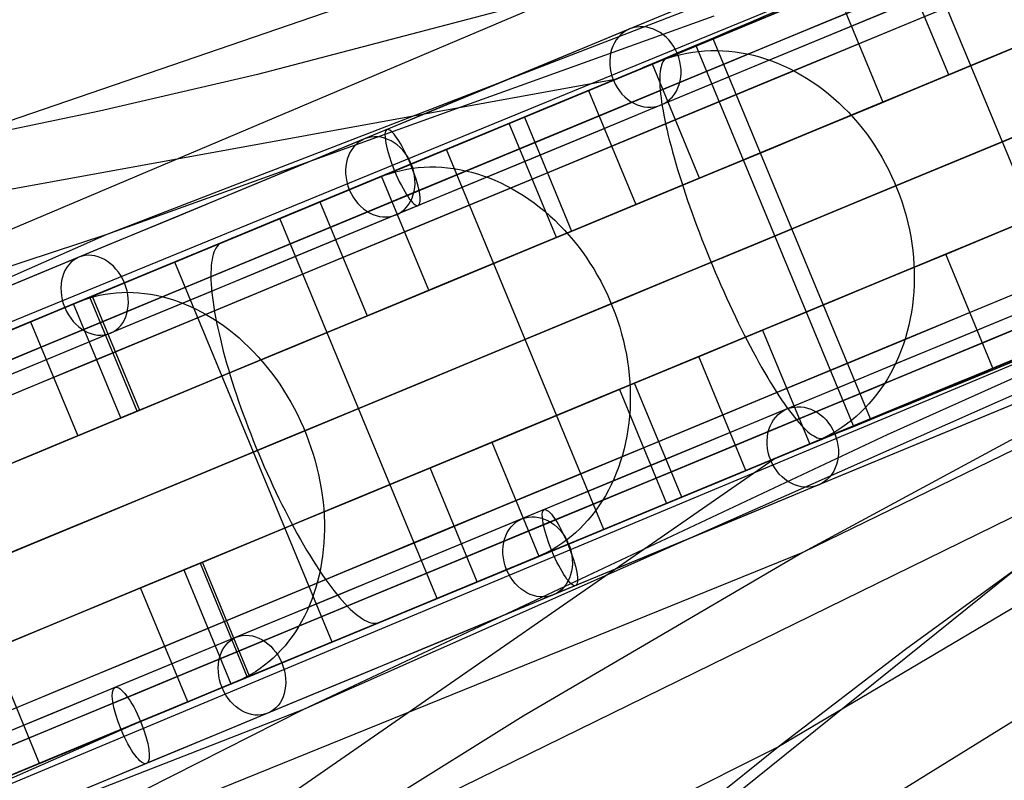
# Model space of a CAD drawing. Extents: x -3378 to 3007, y -425 to 173.
# Tile 325 of 396: x 2059 to 2131, y -70 to -15. Entities that reach past the tile are written whole.
import ezdxf

# ---------------------------------------------------------------- set-up
doc = ezdxf.new("R2010")
doc.units = 0
doc.layers.add('PREDEFINITO', color=7, linetype='CONTINUOUS')

msp = doc.modelspace()

# ---------------------------------------------------------------- linework, layer by layer
at = {"layer": 'PREDEFINITO'}
for p, q in [((2209.853, 25.621, 2292.514), (2028.946, -48.613, 2749.338)), ((2209.852, 25.621, 2159.016), (2065.152, -30.245, 2529.24)), ((2133.494, 3.893, 2085.05), (2053.008, -23.695, 2287.676)), ((2221.331, -2.091, 2292.514), (2040.919, -77.52, 2749.338)), ((2221.331, -2.092, 2159.016), (2079.509, -64.906, 2529.24)), ((2221.331, -2.094, 2025.81), (2115.936, -53.455, 2307.779)), ((2136.233, -37.342, 2632.581), (2124.753, -9.626, 2632.581)), ((2126.582, -18.61, 2669.188), (2123.138, -10.295, 2669.188)), ((2104.838, -17.871, 1382.063), (2119.665, -11.722, 1379.202)), ((2099.007, -12.584, 2307.779), (1938.808, -80.442, 2710.177)), ((2099.007, -12.584, 2307.779), (2076.138, -18.576, 2297.694)), ((2118.331, -12.286, 2666.198), (2121.775, -20.601, 2666.198)), ((2108.156, -16.5, 2665.264), (2116.136, -13.195, 2670.301)), ((2109.435, -14.322, 2549.291), (2065.152, -30.245, 2529.24)), ((2113.091, -14.444, 2674.891), (2105.335, -17.657, 2688.661)), ((2109.388, -15.99, 1392.27), (2107.707, -16.686, 1382.438)), ((2119.637, -44.217, 2665.264), (2108.156, -16.5, 2665.264)), ((2120.868, -43.706, 1392.27), (2109.388, -15.99, 1392.27)), ((2106.698, -17.104, 1376.538), (2106.026, -17.383, 1372.604)), ((2106.205, -17.347, 2708.708), (2106.621, -17.223, 2708.991)), ((2106.621, -17.223, 2708.991), (2107.043, -17.116, 2709.272)), ((2107.043, -17.116, 2709.272), (2107.469, -17.026, 2709.552)), ((2107.469, -17.026, 2709.552), (2107.9, -16.954, 2709.83)), ((2107.9, -16.954, 2709.83), (2108.334, -16.898, 2710.107)), ((2108.334, -16.898, 2710.107), (2108.772, -16.86, 2710.38)), ((2108.772, -16.86, 2710.38), (2109.213, -16.84, 2710.652)), ((2109.213, -16.84, 2710.652), (2109.656, -16.837, 2710.92)), ((2109.656, -16.837, 2710.92), (2110.1, -16.852, 2711.185)), ((2110.1, -16.852, 2711.185), (2110.546, -16.884, 2711.446)), ((2110.546, -16.884, 2711.446), (2110.993, -16.933, 2711.704)), ((2110.993, -16.933, 2711.704), (2111.439, -17, 2711.957)), ((2111.439, -17, 2711.957), (2111.886, -17.084, 2712.205)), ((2111.886, -17.084, 2712.205), (2112.331, -17.185, 2712.449)), ((2112.331, -17.185, 2712.449), (2112.775, -17.304, 2712.688)), ((2090.1, -23.981, 1385.268), (2104.838, -17.871, 1382.063)), ((2105.335, -17.657, 2688.661), (2097.306, -20.985, 2702.246)), ((2102.298, -18.927, 2705.953), (2105.392, -17.645, 2708.142)), ((2108.408, -26.137, 2701.506), (2104.964, -17.822, 2701.506)), ((2105.392, -17.645, 2708.142), (2105.795, -17.488, 2708.425)), ((2105.63, -17.894, 1369.571), (2105.589, -18.035, 1369.074)), ((2105.678, -17.768, 1370.071), (2105.63, -17.894, 1369.571)), ((2105.733, -17.658, 1370.574), (2105.678, -17.768, 1370.071)), ((2105.796, -17.565, 1371.079), (2105.733, -17.658, 1370.574)), ((2105.795, -17.488, 2708.425), (2106.205, -17.347, 2708.708)), ((2105.865, -17.488, 1371.587), (2105.796, -17.565, 1371.079)), ((2105.942, -17.427, 1372.095), (2105.865, -17.488, 1371.587)), ((2106.026, -17.383, 1372.604), (2105.942, -17.427, 1372.095)), ((2112.775, -17.304, 2712.688), (2113.218, -17.439, 2712.921)), ((2113.218, -17.439, 2712.921), (2113.657, -17.591, 2713.148)), ((2113.657, -17.591, 2713.148), (2114.094, -17.76, 2713.37)), ((2114.094, -17.76, 2713.37), (2114.527, -17.945, 2713.585)), ((2114.527, -17.945, 2713.585), (2114.956, -18.146, 2713.794)), ((2076.138, -18.576, 2297.694), (2064.606, -21.252, 2292.678)), ((2105.511, -18.554, 1367.613), (2105.5, -18.757, 1367.137)), ((2105.53, -18.366, 1368.095), (2105.511, -18.554, 1367.613)), ((2105.556, -18.193, 1368.582), (2105.53, -18.366, 1368.095)), ((2105.589, -18.035, 1369.074), (2105.556, -18.193, 1368.582)), ((2114.956, -18.146, 2713.794), (2115.38, -18.363, 2713.996)), ((2115.38, -18.363, 2713.996), (2115.8, -18.596, 2714.191)), ((2115.8, -18.596, 2714.191), (2116.214, -18.844, 2714.379)), ((2121.775, -20.601, 2666.198), (2126.582, -18.61, 2669.188)), ((2020.802, -33.738, 1557.905), (2102.367, -18.896, 1382.575)), ((2105.5, -18.757, 1367.137), (2105.496, -18.975, 1366.667)), ((2105.496, -18.975, 1366.667), (2105.5, -19.208, 1366.205)), ((2105.5, -19.208, 1366.205), (2105.511, -19.456, 1365.75)), ((2116.214, -18.844, 2714.379), (2116.621, -19.107, 2714.56)), ((2116.621, -19.107, 2714.56), (2117.023, -19.385, 2714.732)), ((2117.023, -19.385, 2714.732), (2117.417, -19.677, 2714.897)), ((2100.303, -19.753, 2698.258), (2103.747, -28.068, 2698.258)), ((2105.511, -19.456, 1365.75), (2105.53, -19.717, 1365.303)), ((2105.53, -19.717, 1365.303), (2105.556, -19.992, 1364.865)), ((2105.556, -19.992, 1364.865), (2105.59, -20.28, 1364.436)), ((2117.417, -19.677, 2714.897), (2117.804, -19.984, 2715.054)), ((2117.804, -19.984, 2715.054), (2118.182, -20.304, 2715.203)), ((2105.59, -20.28, 1364.436), (2105.631, -20.582, 1364.017)), ((2105.631, -20.582, 1364.017), (2105.679, -20.896, 1363.608)), ((2118.182, -20.304, 2715.203), (2118.553, -20.638, 2715.343)), ((2118.553, -20.638, 2715.343), (2118.914, -20.984, 2715.475)), ((2064.606, -21.252, 2292.678), (2053.008, -23.695, 2287.676)), ((2097.306, -20.985, 2702.246), (2089.008, -24.425, 2715.641)), ((2089.926, -24.052, 2697.198), (2097.658, -20.849, 2702.67)), ((2105.679, -20.896, 1363.608), (2105.734, -21.222, 1363.21)), ((2105.734, -21.222, 1363.21), (2105.797, -21.561, 1362.823)), ((2118.914, -20.984, 2715.475), (2119.267, -21.343, 2715.598)), ((2119.267, -21.343, 2715.598), (2119.609, -21.714, 2715.712)), ((2097.958, -30.466, 1379.1), (2094.514, -22.151, 1379.1)), ((2095.62, -21.693, 1384.98), (2099.064, -30.008, 1384.98)), ((2105.797, -21.561, 1362.823), (2105.867, -21.911, 1362.448)), ((2105.867, -21.911, 1362.448), (2105.944, -22.272, 1362.085)), ((2105.944, -22.272, 1362.085), (2106.028, -22.643, 1361.735)), ((2119.609, -21.714, 2715.712), (2119.942, -22.097, 2715.817)), ((2119.942, -22.097, 2715.817), (2120.264, -22.491, 2715.913)), ((2106.028, -22.643, 1361.735), (2106.118, -23.025, 1361.397)), ((2120.264, -22.491, 2715.913), (2120.575, -22.896, 2715.999)), ((2120.575, -22.896, 2715.999), (2120.875, -23.311, 2716.077)), ((2171.216, -22.845, 2573.067), (2122.081, -44.853, 2549.291)), ((2093, -85.59, 1578.015), (2170.791, -23.019, 1373.319)), ((2106.118, -23.025, 1361.397), (2106.215, -23.417, 1361.073)), ((2106.215, -23.417, 1361.073), (2106.319, -23.818, 1360.762)), ((2120.875, -23.311, 2716.077), (2121.163, -23.736, 2716.145)), ((2075.457, -30.047, 1388.813), (2090.1, -23.981, 1385.268)), ((2089.008, -24.425, 2715.641), (2080.445, -27.976, 2728.836)), ((2101.406, -51.768, 2697.198), (2089.926, -24.052, 2697.198)), ((2106.319, -23.818, 1360.762), (2106.43, -24.228, 1360.466)), ((2106.43, -24.228, 1360.466), (2106.547, -24.647, 1360.184)), ((2121.163, -23.736, 2716.145), (2121.439, -24.17, 2716.203)), ((2121.439, -24.17, 2716.203), (2121.703, -24.613, 2716.251)), ((2106.547, -24.647, 1360.184), (2106.67, -25.073, 1359.916)), ((2106.67, -25.073, 1359.916), (2106.799, -25.506, 1359.664)), ((2121.703, -24.613, 2716.251), (2121.955, -25.064, 2716.29)), ((2121.955, -25.064, 2716.29), (2122.193, -25.522, 2716.32)), ((2085.418, -25.928, 2740.341), (2085.814, -25.793, 2740.646)), ((2085.814, -25.793, 2740.646), (2086.217, -25.675, 2740.95)), ((2086.217, -25.675, 2740.95), (2086.624, -25.574, 2741.253)), ((2086.624, -25.574, 2741.253), (2087.037, -25.49, 2741.555)), ((2087.037, -25.49, 2741.555), (2087.453, -25.423, 2741.855)), ((2087.453, -25.423, 2741.855), (2087.874, -25.373, 2742.152)), ((2087.874, -25.373, 2742.152), (2088.299, -25.341, 2742.447)), ((2088.299, -25.341, 2742.447), (2088.726, -25.326, 2742.739)), ((2088.726, -25.326, 2742.739), (2089.156, -25.329, 2743.028)), ((2089.156, -25.329, 2743.028), (2089.587, -25.349, 2743.314)), ((2089.587, -25.349, 2743.314), (2090.02, -25.386, 2743.595)), ((2090.02, -25.386, 2743.595), (2090.454, -25.441, 2743.873)), ((2090.454, -25.441, 2743.873), (2090.888, -25.513, 2744.145)), ((2090.888, -25.513, 2744.145), (2091.323, -25.602, 2744.413)), ((2091.323, -25.602, 2744.413), (2091.756, -25.708, 2744.676)), ((2091.756, -25.708, 2744.676), (2092.188, -25.831, 2744.933)), ((2092.188, -25.831, 2744.933), (2092.619, -25.971, 2745.184)), ((2106.799, -25.506, 1359.664), (2106.934, -25.947, 1359.428)), ((2185.892, -25.219, 1862.64), (2114.152, -67.609, 2063.684)), ((2122.193, -25.522, 2716.32), (2122.418, -25.988, 2716.339)), ((2082.043, -27.317, 2737.678), (2085.028, -26.08, 2740.036)), ((2085.028, -26.08, 2740.036), (2085.418, -25.928, 2740.341)), ((2088.649, -34.322, 2732.95), (2085.205, -26.007, 2732.95)), ((2092.619, -25.971, 2745.184), (2093.047, -26.128, 2745.429)), ((2093.047, -26.128, 2745.429), (2093.473, -26.301, 2745.667)), ((2093.473, -26.301, 2745.667), (2093.896, -26.49, 2745.899)), ((2093.896, -26.49, 2745.899), (2094.314, -26.696, 2746.124)), ((2103.747, -28.068, 2698.258), (2108.408, -26.137, 2701.506)), ((2106.934, -25.947, 1359.428), (2107.075, -26.393, 1359.207)), ((2107.075, -26.393, 1359.207), (2107.221, -26.846, 1359.002)), ((2122.418, -25.988, 2716.339), (2122.63, -26.461, 2716.349)), ((2122.63, -26.461, 2716.349), (2122.828, -26.939, 2716.349)), ((2094.314, -26.696, 2746.124), (2094.729, -26.917, 2746.342)), ((2094.729, -26.917, 2746.342), (2095.139, -27.154, 2746.552)), ((2095.139, -27.154, 2746.552), (2095.543, -27.406, 2746.755)), ((2107.221, -26.846, 1359.002), (2107.373, -27.303, 1358.813)), ((2122.828, -26.939, 2716.349), (2123.013, -27.423, 2716.339)), ((2080.445, -27.976, 2728.836), (2071.62, -31.634, 2741.827)), ((2080.701, -27.873, 2729.451), (2084.145, -36.188, 2729.451)), ((2095.543, -27.406, 2746.755), (2095.942, -27.673, 2746.949)), ((2095.942, -27.673, 2746.949), (2096.335, -27.954, 2747.135)), ((2096.335, -27.954, 2747.135), (2096.721, -28.25, 2747.313)), ((2107.373, -27.303, 1358.813), (2107.53, -27.766, 1358.641)), ((2107.53, -27.766, 1358.641), (2107.692, -28.232, 1358.485)), ((2123.013, -27.423, 2716.339), (2123.183, -27.912, 2716.32)), ((2123.183, -27.912, 2716.32), (2123.338, -28.405, 2716.29)), ((2096.721, -28.25, 2747.313), (2097.1, -28.559, 2747.482)), ((2097.1, -28.559, 2747.482), (2097.471, -28.883, 2747.642)), ((2107.692, -28.232, 1358.485), (2107.859, -28.702, 1358.346)), ((2107.859, -28.702, 1358.346), (2108.03, -29.176, 1358.224)), ((2123.338, -28.405, 2716.29), (2123.48, -28.901, 2716.251)), ((2070.102, -32.263, 2728.247), (2077.565, -29.172, 2734.141)), ((2077.783, -29.081, 1399.446), (2075.672, -29.956, 1389.711)), ((2089.263, -56.798, 1399.446), (2077.783, -29.081, 1399.446)), ((2097.471, -28.883, 2747.642), (2097.835, -29.219, 2747.793)), ((2097.835, -29.219, 2747.793), (2098.19, -29.568, 2747.935)), ((2108.03, -29.176, 1358.224), (2108.206, -29.651, 1358.12)), ((2123.48, -28.901, 2716.251), (2123.606, -29.401, 2716.203)), ((2123.606, -29.401, 2716.203), (2123.718, -29.903, 2716.145)), ((2060.908, -36.071, 1392.696), (2075.457, -30.047, 1388.813)), ((2099.064, -30.008, 1384.98), (2097.958, -30.466, 1379.1)), ((2098.19, -29.568, 2747.935), (2098.536, -29.93, 2748.067)), ((2098.536, -29.93, 2748.067), (2098.873, -30.303, 2748.19)), ((2108.206, -29.651, 1358.12), (2108.386, -30.129, 1358.032)), ((2108.386, -30.129, 1358.032), (2108.571, -30.607, 1357.962)), ((2123.718, -29.903, 2716.145), (2123.814, -30.407, 2716.077)), ((2126.367, -31.687, 2666.198), (2131.174, -29.696, 2669.188)), ((2065.152, -30.245, 2529.24), (1911.367, -98.014, 2908.008)), ((2065.152, -30.245, 2529.24), (2042.28, -37.784, 2519.338)), ((2073.454, -30.884, 1379.471), (2073.356, -30.954, 1378.968)), ((2073.56, -30.83, 1379.975), (2073.454, -30.884, 1379.471)), ((2074.405, -30.481, 1383.869), (2073.56, -30.83, 1379.975)), ((2098.873, -30.303, 2748.19), (2099.2, -30.688, 2748.303)), ((2099.2, -30.688, 2748.303), (2099.518, -31.084, 2748.407)), ((2108.571, -30.607, 1357.962), (2108.759, -31.087, 1357.91)), ((2123.814, -30.407, 2716.077), (2123.896, -30.913, 2715.999)), ((2072.969, -31.547, 1376.481), (2072.914, -31.713, 1375.993)), ((2073.032, -31.396, 1376.972), (2072.969, -31.547, 1376.481)), ((2073.102, -31.262, 1377.467), (2073.032, -31.396, 1376.972)), ((2073.179, -31.143, 1377.965), (2073.102, -31.262, 1377.467)), ((2073.264, -31.04, 1378.466), (2073.179, -31.143, 1377.965)), ((2073.356, -30.954, 1378.968), (2073.264, -31.04, 1378.466)), ((2099.518, -31.084, 2748.407), (2099.824, -31.491, 2748.5)), ((2099.824, -31.491, 2748.5), (2100.121, -31.908, 2748.583)), ((2108.759, -31.087, 1357.91), (2108.951, -31.567, 1357.874)), ((2108.951, -31.567, 1357.874), (2109.146, -32.046, 1357.857)), ((2123.896, -30.913, 2715.999), (2123.962, -31.419, 2715.913)), ((2123.962, -31.419, 2715.913), (2124.013, -31.925, 2715.817)), ((2071.62, -31.634, 2741.827), (2062.536, -35.4, 2754.61)), ((2081.583, -59.979, 2728.247), (2070.102, -32.263, 2728.247)), ((2072.795, -32.304, 1374.562), (2072.771, -32.531, 1374.097)), ((2072.827, -32.092, 1375.033), (2072.795, -32.304, 1374.562)), ((2072.867, -31.895, 1375.511), (2072.827, -32.092, 1375.033)), ((2072.914, -31.713, 1375.993), (2072.867, -31.895, 1375.511)), ((2100.121, -31.908, 2748.583), (2100.405, -32.334, 2748.656)), ((2109.146, -32.046, 1357.857), (2109.344, -32.525, 1357.857)), ((2124.013, -31.925, 2715.817), (2124.048, -32.431, 2715.712)), ((2129.812, -40.002, 2666.198), (2126.367, -31.687, 2666.198)), ((2072.746, -33.027, 1373.189), (2072.745, -33.297, 1372.747)), ((2072.755, -32.772, 1373.639), (2072.746, -33.027, 1373.189)), ((2072.771, -32.531, 1374.097), (2072.755, -32.772, 1373.639)), ((2100.405, -32.334, 2748.656), (2100.679, -32.769, 2748.719)), ((2100.679, -32.769, 2748.719), (2100.94, -33.213, 2748.772)), ((2109.344, -32.525, 1357.857), (2109.545, -33.001, 1357.874)), ((2109.545, -33.001, 1357.874), (2109.748, -33.476, 1357.91)), ((2124.048, -32.431, 2715.712), (2124.069, -32.936, 2715.598)), ((2124.069, -32.936, 2715.598), (2124.073, -33.439, 2715.475)), ((2072.745, -33.297, 1372.747), (2072.752, -33.58, 1372.313)), ((2072.752, -33.58, 1372.313), (2072.767, -33.876, 1371.888)), ((2100.94, -33.213, 2748.772), (2101.19, -33.665, 2748.814)), ((2101.19, -33.665, 2748.814), (2101.427, -34.124, 2748.845)), ((2109.748, -33.476, 1357.91), (2109.955, -33.948, 1357.962)), ((2124.073, -33.439, 2715.475), (2124.063, -33.94, 2715.343)), ((2065.833, -34.503, 2773.136), (2066.243, -34.476, 2773.452)), ((2066.243, -34.476, 2773.452), (2066.656, -34.468, 2773.764)), ((2066.656, -34.468, 2773.764), (2067.072, -34.476, 2774.073)), ((2067.072, -34.476, 2774.073), (2067.489, -34.502, 2774.379)), ((2072.767, -33.876, 1371.888), (2072.79, -34.185, 1371.474)), ((2072.79, -34.185, 1371.474), (2072.82, -34.506, 1371.069)), ((2084.145, -36.188, 2729.451), (2088.649, -34.322, 2732.95)), ((2101.427, -34.124, 2748.845), (2101.651, -34.59, 2748.866)), ((2109.955, -33.948, 1357.962), (2110.163, -34.417, 1358.032)), ((2110.163, -34.417, 1358.032), (2110.373, -34.882, 1358.12)), ((2124.037, -34.437, 2715.203), (2123.995, -34.932, 2715.054)), ((2124.063, -33.94, 2715.343), (2124.037, -34.437, 2715.203)), ((2060.223, -36.355, 2768.353), (2063.092, -35.167, 2770.874)), ((2063.092, -35.167, 2770.874), (2063.467, -35.021, 2771.2)), ((2063.467, -35.021, 2771.2), (2063.848, -34.892, 2771.526)), ((2063.848, -34.892, 2771.526), (2064.235, -34.78, 2771.851)), ((2067.357, -43.141, 2763.39), (2063.913, -34.826, 2763.39)), ((2064.085, -34.755, 1392.77), (2067.529, -43.07, 1392.77)), ((2064.235, -34.78, 2771.851), (2064.628, -34.685, 2772.175)), ((2064.628, -34.685, 2772.175), (2065.025, -34.607, 2772.498)), ((2065.025, -34.607, 2772.498), (2065.427, -34.546, 2772.818)), ((2065.427, -34.546, 2772.818), (2065.833, -34.503, 2773.136)), ((2067.489, -34.502, 2774.379), (2067.908, -34.545, 2774.68)), ((2067.908, -34.545, 2774.68), (2068.328, -34.605, 2774.976)), ((2068.328, -34.605, 2774.976), (2068.749, -34.683, 2775.268)), ((2068.749, -34.683, 2775.268), (2069.17, -34.777, 2775.554)), ((2069.17, -34.777, 2775.554), (2069.591, -34.889, 2775.835)), ((2069.591, -34.889, 2775.835), (2070.01, -35.018, 2776.109)), ((2070.01, -35.018, 2776.109), (2070.429, -35.163, 2776.378)), ((2070.429, -35.163, 2776.378), (2070.845, -35.324, 2776.64)), ((2072.82, -34.506, 1371.069), (2072.858, -34.84, 1370.675)), ((2072.858, -34.84, 1370.675), (2072.904, -35.185, 1370.292)), ((2072.904, -35.185, 1370.292), (2072.957, -35.542, 1369.92)), ((2101.651, -34.59, 2748.866), (2101.863, -35.063, 2748.877)), ((2101.863, -35.063, 2748.877), (2102.061, -35.541, 2748.877)), ((2110.373, -34.882, 1358.12), (2110.585, -35.343, 1358.224)), ((2123.995, -34.932, 2715.054), (2123.939, -35.422, 2714.897)), ((2062.536, -35.4, 2754.61), (2053.195, -39.271, 2767.181)), ((2066.169, -43.633, 1386.953), (2062.725, -35.319, 1386.953)), ((2070.845, -35.324, 2776.64), (2071.259, -35.502, 2776.895)), ((2071.259, -35.502, 2776.895), (2071.67, -35.697, 2777.143)), ((2071.67, -35.697, 2777.143), (2072.078, -35.907, 2777.384)), ((2072.078, -35.907, 2777.384), (2072.481, -36.132, 2777.617)), ((2072.957, -35.542, 1369.92), (2073.018, -35.91, 1369.561)), ((2073.018, -35.91, 1369.561), (2073.087, -36.288, 1369.213)), ((2102.061, -35.541, 2748.877), (2102.246, -36.025, 2748.866)), ((2110.585, -35.343, 1358.224), (2110.798, -35.799, 1358.346)), ((2110.798, -35.799, 1358.346), (2111.012, -36.249, 1358.485)), ((2123.867, -35.907, 2714.732), (2123.779, -36.388, 2714.56)), ((2123.939, -35.422, 2714.897), (2123.867, -35.907, 2714.732)), ((2046.44, -42.062, 1396.922), (2060.908, -36.071, 1392.696)), ((2059.58, -36.621, 2759.647), (2063.024, -44.936, 2759.647)), ((2072.481, -36.132, 2777.617), (2072.881, -36.373, 2777.841)), ((2072.881, -36.373, 2777.841), (2073.275, -36.629, 2778.058)), ((2073.087, -36.288, 1369.213), (2073.163, -36.676, 1368.879)), ((2073.275, -36.629, 2778.058), (2073.665, -36.9, 2778.266)), ((2102.246, -36.025, 2748.866), (2102.417, -36.513, 2748.845)), ((2102.417, -36.513, 2748.845), (2102.574, -37.006, 2748.814)), ((2111.012, -36.249, 1358.485), (2111.228, -36.694, 1358.641)), ((2123.779, -36.388, 2714.56), (2123.677, -36.862, 2714.379)), ((2073.163, -36.676, 1368.879), (2073.246, -37.074, 1368.558)), ((2073.246, -37.074, 1368.558), (2073.336, -37.48, 1368.251)), ((2073.665, -36.9, 2778.266), (2074.048, -37.185, 2778.465)), ((2074.048, -37.185, 2778.465), (2074.426, -37.485, 2778.655)), ((2102.574, -37.006, 2748.814), (2102.717, -37.501, 2748.772)), ((2108.339, -39.155, 2698.258), (2113, -37.224, 2701.506)), ((2111.228, -36.694, 1358.641), (2111.444, -37.132, 1358.813)), ((2111.444, -37.132, 1358.813), (2111.66, -37.563, 1359.002)), ((2113, -37.224, 2701.506), (2116.445, -45.539, 2701.506)), ((2123.56, -37.33, 2714.191), (2123.428, -37.791, 2713.996)), ((2123.677, -36.862, 2714.379), (2123.56, -37.33, 2714.191)), ((2073.336, -37.48, 1368.251), (2073.434, -37.896, 1367.957)), ((2073.434, -37.896, 1367.957), (2073.538, -38.319, 1367.678)), ((2074.426, -37.485, 2778.655), (2074.796, -37.798, 2778.835)), ((2074.796, -37.798, 2778.835), (2075.16, -38.124, 2779.007)), ((2102.717, -37.501, 2748.772), (2102.846, -38, 2748.719)), ((2102.846, -38, 2748.719), (2102.96, -38.501, 2748.656)), ((2111.66, -37.563, 1359.002), (2111.876, -37.986, 1359.207)), ((2111.876, -37.986, 1359.207), (2112.093, -38.402, 1359.428)), ((2123.428, -37.791, 2713.996), (2123.281, -38.245, 2713.794)), ((2073.538, -38.319, 1367.678), (2073.649, -38.75, 1367.413)), ((2073.649, -38.75, 1367.413), (2073.768, -39.188, 1367.164)), ((2075.16, -38.124, 2779.007), (2075.516, -38.464, 2779.168)), ((2075.516, -38.464, 2779.168), (2075.864, -38.816, 2779.32)), ((2102.96, -38.501, 2748.656), (2103.06, -39.004, 2748.583)), ((2112.093, -38.402, 1359.428), (2112.309, -38.808, 1359.664)), ((2123.12, -38.691, 2713.585), (2122.945, -39.128, 2713.37)), ((2123.281, -38.245, 2713.794), (2123.12, -38.691, 2713.585)), ((2073.768, -39.188, 1367.164), (2073.892, -39.633, 1366.93)), ((2075.864, -38.816, 2779.32), (2076.204, -39.18, 2779.462)), ((2076.204, -39.18, 2779.462), (2076.535, -39.556, 2779.593)), ((2103.06, -39.004, 2748.583), (2103.145, -39.508, 2748.5)), ((2103.145, -39.508, 2748.5), (2103.216, -40.012, 2748.407)), ((2111.783, -47.47, 2698.258), (2108.339, -39.155, 2698.258)), ((2112.309, -38.808, 1359.664), (2112.524, -39.206, 1359.916)), ((2112.524, -39.206, 1359.916), (2112.738, -39.595, 1360.184)), ((2116.321, -45.594, 1382.063), (2131.153, -39.458, 1379.202)), ((2122.945, -39.128, 2713.37), (2122.755, -39.556, 2713.148)), ((2132.058, -39.084, 2660.944), (2124.58, -42.182, 2674.891)), ((2073.892, -39.633, 1366.93), (2074.023, -40.084, 1366.711)), ((2074.023, -40.084, 1366.711), (2074.161, -40.54, 1366.508)), ((2076.535, -39.556, 2779.593), (2076.856, -39.944, 2779.714)), ((2076.856, -39.944, 2779.714), (2077.169, -40.342, 2779.824)), ((2103.216, -40.012, 2748.407), (2103.271, -40.517, 2748.303)), ((2112.738, -39.595, 1360.184), (2112.952, -39.973, 1360.466)), ((2112.952, -39.973, 1360.466), (2113.163, -40.341, 1360.762)), ((2122.552, -39.974, 2712.921), (2122.335, -40.382, 2712.688)), ((2122.755, -39.556, 2713.148), (2122.552, -39.974, 2712.921)), ((2074.161, -40.54, 1366.508), (2074.304, -41.001, 1366.321)), ((2151.974, -40.721, 2085.05), (2075.553, -78.125, 2287.676)), ((2077.169, -40.342, 2779.824), (2077.471, -40.75, 2779.924)), ((2077.471, -40.75, 2779.924), (2077.763, -41.169, 2780.013)), ((2103.271, -40.517, 2748.303), (2103.312, -41.02, 2748.19)), ((2113.163, -40.341, 1360.762), (2113.373, -40.698, 1361.073)), ((2113.373, -40.698, 1361.073), (2113.582, -41.044, 1361.397)), ((2127.617, -40.911, 2670.301), (2119.637, -44.217, 2665.264)), ((2122.105, -40.78, 2712.449), (2121.861, -41.167, 2712.205)), ((2122.335, -40.382, 2712.688), (2122.105, -40.78, 2712.449)), ((2060.227, -68.825, 2758.268), (2048.747, -41.108, 2758.268)), ((2074.304, -41.001, 1366.321), (2074.454, -41.466, 1366.15)), ((2074.454, -41.466, 1366.15), (2074.609, -41.936, 1365.996)), ((2077.763, -41.169, 2780.013), (2078.044, -41.596, 2780.091)), ((2078.044, -41.596, 2780.091), (2078.314, -42.033, 2780.158)), ((2103.657, -41.094, 1384.98), (2102.551, -41.552, 1379.1)), ((2102.551, -41.552, 1379.1), (2105.995, -49.867, 1379.1)), ((2103.312, -41.02, 2748.19), (2103.338, -41.523, 2748.067)), ((2103.338, -41.523, 2748.067), (2103.349, -42.023, 2747.935)), ((2107.101, -49.409, 1384.98), (2103.657, -41.094, 1384.98)), ((2113.582, -41.044, 1361.397), (2113.788, -41.378, 1361.735)), ((2113.788, -41.378, 1361.735), (2113.991, -41.7, 1362.085)), ((2121.605, -41.542, 2711.957), (2121.336, -41.905, 2711.704)), ((2121.861, -41.167, 2712.205), (2121.605, -41.542, 2711.957)), ((2074.609, -41.936, 1365.996), (2074.77, -42.408, 1365.859)), ((2078.314, -42.033, 2780.158), (2078.573, -42.478, 2780.214)), ((2103.349, -42.023, 2747.935), (2103.345, -42.521, 2747.793)), ((2113.991, -41.7, 1362.085), (2114.192, -42.01, 1362.448)), ((2114.192, -42.01, 1362.448), (2114.39, -42.307, 1362.823)), ((2114.39, -42.307, 1362.823), (2114.585, -42.59, 1363.21)), ((2136.693, -42.228, 2317.946), (2115.936, -53.455, 2307.779)), ((2124.58, -42.182, 2674.891), (2116.824, -45.394, 2688.661)), ((2121.055, -42.256, 2711.446), (2120.763, -42.594, 2711.185)), ((2121.336, -41.905, 2711.704), (2121.055, -42.256, 2711.446)), ((2067.529, -43.07, 1392.77), (2066.169, -43.633, 1386.953)), ((2074.77, -42.408, 1365.859), (2074.936, -42.884, 1365.738)), ((2074.936, -42.884, 1365.738), (2075.107, -43.361, 1365.635)), ((2078.573, -42.478, 2780.214), (2078.821, -42.93, 2780.259)), ((2078.821, -42.93, 2780.259), (2079.056, -43.39, 2780.293)), ((2103.326, -43.016, 2747.642), (2103.292, -43.507, 2747.482)), ((2103.345, -42.521, 2747.793), (2103.326, -43.016, 2747.642)), ((2114.585, -42.59, 1363.21), (2114.777, -42.86, 1363.608)), ((2114.777, -42.86, 1363.608), (2114.965, -43.117, 1364.017)), ((2120.459, -42.918, 2710.92), (2120.143, -43.229, 2710.652)), ((2120.763, -42.594, 2711.185), (2120.459, -42.918, 2710.92)), ((2063.024, -44.936, 2759.647), (2067.357, -43.141, 2763.39)), ((2075.107, -43.361, 1365.635), (2075.284, -43.84, 1365.548)), ((2079.056, -43.39, 2780.293), (2079.28, -43.857, 2780.316)), ((2103.292, -43.507, 2747.482), (2103.243, -43.994, 2747.313)), ((2114.965, -43.117, 1364.017), (2115.149, -43.359, 1364.436)), ((2115.149, -43.359, 1364.436), (2115.329, -43.586, 1364.865)), ((2115.329, -43.586, 1364.865), (2115.505, -43.799, 1365.303)), ((2115.505, -43.799, 1365.303), (2115.677, -43.997, 1365.75)), ((2119.481, -43.809, 2710.107), (2119.135, -44.077, 2709.83)), ((2119.187, -44.403, 1382.438), (2120.868, -43.706, 1392.27)), ((2119.817, -43.527, 2710.38), (2119.481, -43.809, 2710.107)), ((2120.143, -43.229, 2710.652), (2119.817, -43.527, 2710.38)), ((2075.284, -43.84, 1365.548), (2075.465, -44.32, 1365.479)), ((2075.465, -44.32, 1365.479), (2075.651, -44.801, 1365.426)), ((2079.28, -43.857, 2780.316), (2079.49, -44.33, 2780.327)), ((2079.49, -44.33, 2780.327), (2079.689, -44.808, 2780.327)), ((2103.179, -44.477, 2747.135), (2103.1, -44.953, 2746.949)), ((2103.243, -43.994, 2747.313), (2103.179, -44.477, 2747.135)), ((2115.677, -43.997, 1365.75), (2115.844, -44.18, 1366.205)), ((2115.844, -44.18, 1366.205), (2116.006, -44.347, 1366.667)), ((2116.006, -44.347, 1366.667), (2116.162, -44.499, 1367.137)), ((2116.162, -44.499, 1367.137), (2116.314, -44.635, 1367.613)), ((2118.779, -44.331, 2709.552), (2118.414, -44.569, 2709.272)), ((2119.135, -44.077, 2709.83), (2118.779, -44.331, 2709.552)), ((2075.651, -44.801, 1365.426), (2075.841, -45.281, 1365.392)), ((2122.081, -44.853, 2549.291), (2079.509, -64.906, 2529.24)), ((2079.689, -44.808, 2780.327), (2079.874, -45.292, 2780.316)), ((2103.1, -44.953, 2746.949), (2103.007, -45.424, 2746.755)), ((2116.314, -44.635, 1367.613), (2116.46, -44.755, 1368.095)), ((2116.46, -44.755, 1368.095), (2116.601, -44.859, 1368.582)), ((2116.601, -44.859, 1368.582), (2116.736, -44.946, 1369.074)), ((2116.736, -44.946, 1369.074), (2116.865, -45.018, 1369.571)), ((2116.865, -45.018, 1369.571), (2116.988, -45.073, 1370.071)), ((2117.269, -45.188, 2708.425), (2116.872, -45.362, 2708.142)), ((2116.988, -45.073, 1370.071), (2117.104, -45.111, 1370.574)), ((2117.104, -45.111, 1370.574), (2117.215, -45.133, 1371.079)), ((2117.215, -45.133, 1371.079), (2117.319, -45.138, 1371.587)), ((2117.659, -44.997, 2708.708), (2117.269, -45.188, 2708.425)), ((2117.319, -45.138, 1371.587), (2117.416, -45.127, 1372.095)), ((2117.416, -45.127, 1372.095), (2117.506, -45.099, 1372.604)), ((2117.506, -45.099, 1372.604), (2118.179, -44.821, 1376.538)), ((2118.04, -44.791, 2708.991), (2117.659, -44.997, 2708.708)), ((2118.414, -44.569, 2709.272), (2118.04, -44.791, 2708.991)), ((2075.841, -45.281, 1365.392), (2076.035, -45.761, 1365.374)), ((2076.035, -45.761, 1365.374), (2076.233, -46.239, 1365.374)), ((2079.874, -45.292, 2780.316), (2080.046, -45.779, 2780.293)), ((2080.046, -45.779, 2780.293), (2080.205, -46.271, 2780.259)), ((2088.737, -47.274, 2729.451), (2093.241, -45.409, 2732.95)), ((2093.241, -45.409, 2732.95), (2096.685, -53.724, 2732.95)), ((2101.579, -51.695, 1385.268), (2116.321, -45.594, 1382.063)), ((2102.899, -45.888, 2746.552), (2102.776, -46.346, 2746.342)), ((2103.007, -45.424, 2746.755), (2102.899, -45.888, 2746.552)), ((2116.824, -45.394, 2688.661), (2108.794, -48.718, 2702.246)), ((2116.872, -45.362, 2708.142), (2113.779, -46.643, 2705.953)), ((2045.679, -93.797, 1557.905), (2113.849, -46.617, 1382.575)), ((2076.233, -46.239, 1365.374), (2076.435, -46.716, 1365.392)), ((2080.205, -46.271, 2780.259), (2080.35, -46.766, 2780.214)), ((2102.776, -46.346, 2746.342), (2102.64, -46.795, 2746.124)), ((2076.435, -46.716, 1365.392), (2076.641, -47.19, 1365.426)), ((2076.641, -47.19, 1365.426), (2076.849, -47.661, 1365.479)), ((2080.35, -46.766, 2780.214), (2080.481, -47.264, 2780.158)), ((2080.481, -47.264, 2780.158), (2080.599, -47.764, 2780.091)), ((2092.182, -55.589, 2729.451), (2088.737, -47.274, 2729.451)), ((2102.489, -47.236, 2745.899), (2102.324, -47.669, 2745.667)), ((2102.64, -46.795, 2746.124), (2102.489, -47.236, 2745.899)), ((2076.849, -47.661, 1365.479), (2077.06, -48.129, 1365.548)), ((2077.06, -48.129, 1365.548), (2077.274, -48.592, 1365.635)), ((2080.599, -47.764, 2780.091), (2080.702, -48.265, 2780.013)), ((2102.145, -48.092, 2745.429), (2101.953, -48.506, 2745.184)), ((2102.324, -47.669, 2745.667), (2102.145, -48.092, 2745.429)), ((2077.274, -48.592, 1365.635), (2077.491, -49.051, 1365.738)), ((2080.702, -48.265, 2780.013), (2080.792, -48.767, 2779.924)), ((2080.792, -48.767, 2779.924), (2080.867, -49.27, 2779.824)), ((2108.794, -48.718, 2702.246), (2100.493, -52.153, 2715.641)), ((2109.139, -48.565, 2702.67), (2101.406, -51.768, 2697.198)), ((2101.953, -48.506, 2745.184), (2101.748, -48.91, 2744.933)), ((2077.491, -49.051, 1365.738), (2077.709, -49.505, 1365.859)), ((2077.709, -49.505, 1365.859), (2077.93, -49.953, 1365.996)), ((2080.867, -49.27, 2779.824), (2080.927, -49.772, 2779.714)), ((2101.529, -49.303, 2744.676), (2101.298, -49.684, 2744.413)), ((2101.748, -48.91, 2744.933), (2101.529, -49.303, 2744.676)), ((2077.93, -49.953, 1365.996), (2078.152, -50.394, 1366.15)), ((2080.927, -49.772, 2779.714), (2080.974, -50.273, 2779.593)), ((2080.974, -50.273, 2779.593), (2081.006, -50.773, 2779.462)), ((2101.054, -50.054, 2744.145), (2100.798, -50.412, 2743.873)), ((2101.298, -49.684, 2744.413), (2101.054, -50.054, 2744.145)), ((2078.152, -50.394, 1366.15), (2078.375, -50.829, 1366.321)), ((2078.375, -50.829, 1366.321), (2078.6, -51.257, 1366.508)), ((2081.006, -50.773, 2779.462), (2081.023, -51.271, 2779.32)), ((2100.53, -50.758, 2743.595), (2100.25, -51.09, 2743.314)), ((2100.798, -50.412, 2743.873), (2100.53, -50.758, 2743.595)), ((2078.6, -51.257, 1366.508), (2078.825, -51.676, 1366.711)), ((2078.825, -51.676, 1366.711), (2079.051, -52.088, 1366.93)), ((2081.023, -51.271, 2779.32), (2081.026, -51.766, 2779.168)), ((2086.936, -57.76, 1388.813), (2101.579, -51.695, 1385.268)), ((2099.657, -51.715, 2742.739), (2099.344, -52.007, 2742.447)), ((2099.959, -51.41, 2743.028), (2099.657, -51.715, 2742.739)), ((2100.25, -51.09, 2743.314), (2099.959, -51.41, 2743.028)), ((2079.051, -52.088, 1366.93), (2079.277, -52.49, 1367.164)), ((2081.014, -52.258, 2779.007), (2080.988, -52.746, 2778.835)), ((2081.026, -51.766, 2779.168), (2081.014, -52.258, 2779.007)), ((2100.493, -52.153, 2715.641), (2091.928, -55.698, 2728.836)), ((2099.021, -52.284, 2742.152), (2098.689, -52.547, 2741.855)), ((2099.344, -52.007, 2742.447), (2099.021, -52.284, 2742.152)), ((2079.277, -52.49, 1367.164), (2079.504, -52.884, 1367.413)), ((2079.504, -52.884, 1367.413), (2079.73, -53.267, 1367.678)), ((2080.988, -52.746, 2778.835), (2080.947, -53.229, 2778.655)), ((2097.995, -53.026, 2741.253), (2097.636, -53.243, 2740.95)), ((2098.346, -52.794, 2741.555), (2097.995, -53.026, 2741.253)), ((2098.689, -52.547, 2741.855), (2098.346, -52.794, 2741.555)), ((2115.936, -53.455, 2307.779), (1954.676, -118.751, 2710.177)), ((2079.73, -53.267, 1367.678), (2079.955, -53.64, 1367.957)), ((2079.955, -53.64, 1367.957), (2080.18, -54.003, 1368.251)), ((2080.892, -53.708, 2778.465), (2080.823, -54.181, 2778.266)), ((2080.947, -53.229, 2778.655), (2080.892, -53.708, 2778.465)), ((2096.509, -53.796, 2740.036), (2093.524, -55.033, 2737.678)), ((2115.936, -53.455, 2307.779), (2095.529, -65.39, 2297.694)), ((2096.892, -53.628, 2740.341), (2096.509, -53.796, 2740.036)), ((2097.268, -53.444, 2740.646), (2096.892, -53.628, 2740.341)), ((2097.636, -53.243, 2740.95), (2097.268, -53.444, 2740.646)), ((2132.808, -53.676, 2074.316), (2123.418, -60.514, 2068.977)), ((2067.616, -56.023, 2759.647), (2071.95, -54.228, 2763.39)), ((2072.121, -54.157, 1392.77), (2070.761, -54.72, 1386.953)), ((2071.95, -54.228, 2763.39), (2075.394, -62.543, 2763.39)), ((2075.566, -62.472, 1392.77), (2072.121, -54.157, 1392.77)), ((2150.155, -54.077, 1840.285), (2078.18, -98.603, 2043.332)), ((2080.18, -54.003, 1368.251), (2080.404, -54.354, 1368.558)), ((2080.404, -54.354, 1368.558), (2080.626, -54.694, 1368.879)), ((2080.823, -54.181, 2778.266), (2080.739, -54.648, 2778.058)), ((2070.761, -54.72, 1386.953), (2074.205, -63.035, 1386.953)), ((2080.641, -55.108, 2777.841), (2080.529, -55.561, 2777.617)), ((2080.626, -54.694, 1368.879), (2080.847, -55.023, 1369.213)), ((2080.739, -54.648, 2778.058), (2080.641, -55.108, 2777.841)), ((2080.847, -55.023, 1369.213), (2081.066, -55.338, 1369.561)), ((2071.06, -64.338, 2759.647), (2067.616, -56.023, 2759.647)), ((2080.403, -56.006, 2777.384), (2080.263, -56.443, 2777.143)), ((2080.529, -55.561, 2777.617), (2080.403, -56.006, 2777.384)), ((2081.066, -55.338, 1369.561), (2081.283, -55.641, 1369.92)), ((2081.283, -55.641, 1369.92), (2081.497, -55.931, 1370.292)), ((2081.497, -55.931, 1370.292), (2081.709, -56.208, 1370.675)), ((2091.928, -55.698, 2728.836), (2083.1, -59.351, 2741.827)), ((2080.263, -56.443, 2777.143), (2080.11, -56.87, 2776.895)), ((2081.709, -56.208, 1370.675), (2081.918, -56.471, 1371.069)), ((2081.918, -56.471, 1371.069), (2082.124, -56.72, 1371.474)), ((2082.124, -56.72, 1371.474), (2082.327, -56.954, 1371.888)), ((2079.943, -57.289, 2776.64), (2079.763, -57.698, 2776.378)), ((2080.11, -56.87, 2776.895), (2079.943, -57.289, 2776.64)), ((2089.045, -56.888, 2734.141), (2081.583, -59.979, 2728.247)), ((2082.327, -56.954, 1371.888), (2082.526, -57.174, 1372.313)), ((2082.526, -57.174, 1372.313), (2082.721, -57.379, 1372.747)), ((2082.721, -57.379, 1372.747), (2082.912, -57.569, 1373.189)), ((2087.152, -57.672, 1389.711), (2089.263, -56.798, 1399.446)), ((2072.389, -63.788, 1392.696), (2086.936, -57.76, 1388.813)), ((2079.57, -58.096, 2776.109), (2079.364, -58.484, 2775.835)), ((2079.763, -57.698, 2776.378), (2079.57, -58.096, 2776.109)), ((2082.912, -57.569, 1373.189), (2083.098, -57.743, 1373.639)), ((2083.098, -57.743, 1373.639), (2083.281, -57.902, 1374.097)), ((2083.281, -57.902, 1374.097), (2083.458, -58.046, 1374.562)), ((2083.458, -58.046, 1374.562), (2083.631, -58.173, 1375.033)), ((2083.631, -58.173, 1375.033), (2083.798, -58.284, 1375.511)), ((2079.146, -58.86, 2775.554), (2078.915, -59.224, 2775.268)), ((2079.364, -58.484, 2775.835), (2079.146, -58.86, 2775.554)), ((2083.798, -58.284, 1375.511), (2083.96, -58.379, 1375.993)), ((2083.96, -58.379, 1375.993), (2084.116, -58.458, 1376.481)), ((2084.116, -58.458, 1376.481), (2084.267, -58.52, 1376.972)), ((2084.267, -58.52, 1376.972), (2084.412, -58.566, 1377.467)), ((2084.412, -58.566, 1377.467), (2084.55, -58.595, 1377.965)), ((2084.55, -58.595, 1377.965), (2084.683, -58.608, 1378.466)), ((2084.683, -58.608, 1378.466), (2084.809, -58.604, 1378.968)), ((2084.809, -58.604, 1378.968), (2084.928, -58.584, 1379.471)), ((2084.928, -58.584, 1379.471), (2085.041, -58.547, 1379.975)), ((2085.041, -58.547, 1379.975), (2085.885, -58.197, 1383.869)), ((2083.1, -59.351, 2741.827), (2074.014, -63.111, 2754.61)), ((2078.672, -59.577, 2774.976), (2078.418, -59.917, 2774.68)), ((2078.915, -59.224, 2775.268), (2078.672, -59.577, 2774.976)), ((2078.152, -60.244, 2774.379), (2077.875, -60.557, 2774.073)), ((2078.418, -59.917, 2774.68), (2078.152, -60.244, 2774.379)), ((2077.587, -60.857, 2773.764), (2077.289, -61.142, 2773.452)), ((2077.875, -60.557, 2774.073), (2077.587, -60.857, 2773.764)), ((2123.418, -60.514, 2068.977), (2114.152, -67.609, 2063.684)), ((2076.662, -61.67, 2772.818), (2076.335, -61.912, 2772.498)), ((2076.98, -61.414, 2773.136), (2076.662, -61.67, 2772.818)), ((2077.289, -61.142, 2773.452), (2076.98, -61.414, 2773.136)), ((2075.654, -62.348, 2771.851), (2075.301, -62.542, 2771.526)), ((2075.999, -62.138, 2772.175), (2075.654, -62.348, 2771.851)), ((2076.335, -61.912, 2772.498), (2075.999, -62.138, 2772.175)), ((2074.014, -63.111, 2754.61), (2064.672, -66.979, 2767.181)), ((2074.572, -62.883, 2770.874), (2071.703, -64.071, 2768.353)), ((2074.94, -62.721, 2771.2), (2074.572, -62.883, 2770.874)), ((2075.301, -62.542, 2771.526), (2074.94, -62.721, 2771.2)), ((2057.922, -69.783, 1396.922), (2072.389, -63.788, 1392.696)), ((2079.509, -64.906, 2529.24), (1922.847, -125.729, 2908.008)), ((2079.509, -64.906, 2529.24), (2058.006, -75.749, 2519.338)), ((2068.169, -65.531, 2762.54), (2040.919, -77.52, 2749.338)), ((2067.399, -65.854, 2764.57), (2060.227, -68.825, 2758.268)), ((2095.529, -65.39, 2297.694), (2085.482, -71.652, 2292.678)), ((2064.672, -66.979, 2767.181), (2055.082, -70.951, 2779.53)), ((2114.152, -67.609, 2063.684), (2037.139, -106.244, 2267.789)), ((2114.152, -67.609, 2063.684), (2105.005, -74.971, 2058.457))]:
    msp.add_line(p, q, dxfattribs=at)
at = {"layer": 'PREDEFINITO', "extrusion": (0.496292, 0.205571, -0.843466)}
msp.add_circle((-822, 3082.236, -1233.113), 3, dxfattribs=at)
at = {"layer": 'PREDEFINITO', "extrusion": (0.534735, 0.221494, -0.815474)}
msp.add_circle((-822, 3141.122, -1114.538), 3, dxfattribs=at)
at = {"layer": 'PREDEFINITO', "extrusion": (0.902963, 0.374019, -0.211582)}
msp.add_circle((-822, 1757.478, 1582.15), 3, dxfattribs=at)
at = {"layer": 'PREDEFINITO', "extrusion": (0.571975, 0.23692, -0.785311)}
msp.add_circle((-822, 3194.182, -992.683), 3, dxfattribs=at)
at = {"layer": 'PREDEFINITO', "extrusion": (-0.496292, -0.205571, 0.843466)}
msp.add_circle((852, 3082.236, 1233.113), 3, dxfattribs=at)
at = {"layer": 'PREDEFINITO', "extrusion": (-0.902963, -0.374019, 0.211582)}
msp.add_circle((852, 1757.478, -1582.15), 3, dxfattribs=at)
at = {"layer": 'PREDEFINITO', "extrusion": (-0.534735, -0.221494, 0.815474)}
msp.add_circle((852, 3141.122, 1114.538), 3, dxfattribs=at)
at = {"layer": 'PREDEFINITO', "extrusion": (-0.571975, -0.23692, 0.785311)}
msp.add_circle((852, 3194.182, 992.683), 3, dxfattribs=at)
at = {"layer": 'PREDEFINITO', "extrusion": (-0.892874, -0.36984, 0.256895)}
msp.add_circle((852, 1828.481, -1463.682), 3, dxfattribs=at)
at = {"layer": 'PREDEFINITO', "extrusion": (0.382683, -0.92388, 5.65629e-16)}
msp.add_arc((1306.444, 2294, 819), 747.999, 359.999975, 88.076932, dxfattribs=at)
at = {"layer": 'PREDEFINITO', "extrusion": (-0.382683, 0.92388, 3.63162e-16)}
msp.add_arc((-1306.443, 2295, -826.394), 765.607, 90.328796, 179.999998, dxfattribs=at)
at = {"layer": 'PREDEFINITO', "extrusion": (-0.382683, 0.92388, -1.36186e-15)}
msp.add_arc((-2076.443, 2115, -826.394), 765.607, 270.328797, 359.999997, dxfattribs=at)
at = {"layer": 'PREDEFINITO', "extrusion": (-0.382683, 0.92388, 1.05228e-15)}
msp.add_arc((-1306.443, 2295, -822.001), 755, 91.138407, 179.999998, dxfattribs=at)
at = {"layer": 'PREDEFINITO', "extrusion": (-0.382683, 0.92388, 6.37748e-16)}
msp.add_arc((-2076.443, 2115, -822.001), 755, 271.138411, 359.999994, dxfattribs=at)
at = {"layer": 'PREDEFINITO', "extrusion": (-0.382683, 0.92388, -7.65263e-16)}
msp.add_arc((-2076.443, 2114, -819), 747.999, 271.923078, 0.000014, dxfattribs=at)
at = {"layer": 'PREDEFINITO', "extrusion": (-0.382683, 0.92388, 7.15744e-16)}
for centre in [(-1306.443, 2295, -822.001), (-1306.443, 2295, -843.001)]:
    msp.add_arc(centre, 751, 91.449718, 179.999998, dxfattribs=at)
at = {"layer": 'PREDEFINITO', "extrusion": (-0.382683, 0.92388, -1.82189e-15)}
msp.add_arc((-2076.443, 2115, -822.001), 751, 271.449717, 359.999999, dxfattribs=at)
at = {"layer": 'PREDEFINITO', "extrusion": (0.382683, -0.92388, 1.18825e-15)}
msp.add_arc((1306.444, 2294, 822), 750.999, 359.999975, 88.076932, dxfattribs=at)
at = {"layer": 'PREDEFINITO', "extrusion": (-0.382683, 0.92388, -3.90406e-16)}
msp.add_arc((-1306.443, 2295, -824.001), 751, 91.449718, 179.999998, dxfattribs=at)
at = {"layer": 'PREDEFINITO', "extrusion": (-0.382683, 0.92388, -2.27737e-16)}
msp.add_arc((-2076.443, 2115, -824.001), 751, 271.449718, 359.999999, dxfattribs=at)
at = {"layer": 'PREDEFINITO', "extrusion": (-0.382683, 0.92388, -1.65035e-15)}
msp.add_arc((-2076.443, 2114, -822), 750.999, 271.923078, 0.000014, dxfattribs=at)
at = {"layer": 'PREDEFINITO', "extrusion": (0.382683, -0.92388, -5.36653e-16)}
msp.add_arc((1306.444, 2294, 822), 744.999, 359.999975, 88.076932, dxfattribs=at)
at = {"layer": 'PREDEFINITO', "extrusion": (-0.382683, 0.92388, -1.10685e-15)}
msp.add_arc((-2076.443, 2114, -822), 744.999, 271.923078, 0.000014, dxfattribs=at)
at = {"layer": 'PREDEFINITO', "extrusion": (0.382683, -0.92388, 2.28078e-15)}
msp.add_arc((1306.443, 2295, 822.001), 744.999, 0.000002, 88.076906, dxfattribs=at)
at = {"layer": 'PREDEFINITO', "extrusion": (0.382683, -0.92388, 7.37898e-16)}
msp.add_arc((2076.443, 2115, 822.001), 744.999, 180, 268.076908, dxfattribs=at)
at = {"layer": 'PREDEFINITO', "extrusion": (-0.382683, 0.92388, 1.34163e-16)}
msp.add_arc((-1306.443, 2295, -824.001), 744.999, 91.923096, 179.999997, dxfattribs=at)
at = {"layer": 'PREDEFINITO', "extrusion": (-0.382683, 0.92388, 2.34786e-16)}
msp.add_arc((-2076.443, 2115, -824.001), 744.999, 271.923094, 360, dxfattribs=at)
at = {"layer": 'PREDEFINITO', "extrusion": (0.382683, -0.92388, 6.65446e-17)}
msp.add_arc((1306.444, 2294, 825), 747.999, 359.999975, 88.076932, dxfattribs=at)
at = {"layer": 'PREDEFINITO', "extrusion": (-0.382683, 0.92388, -1.06471e-15)}
msp.add_arc((-2076.443, 2114, -825), 747.999, 271.923078, 0.000014, dxfattribs=at)
at = {"layer": 'PREDEFINITO', "extrusion": (-0.382683, 0.92388, 7.06509e-17)}
msp.add_arc((-1306.443, 2295, -822.001), 735, 92.729396, 180.000003, dxfattribs=at)
at = {"layer": 'PREDEFINITO', "extrusion": (-0.382683, 0.92388, 1.13042e-15)}
msp.add_arc((-2076.443, 2115, -822.001), 735, 272.729402, 359.999996, dxfattribs=at)
at = {"layer": 'PREDEFINITO', "extrusion": (-0.382683, 0.92388, 6.81416e-16)}
msp.add_arc((-1306.443, 2295, -837.001), 770, 90, 180, dxfattribs=at)
at = {"layer": 'PREDEFINITO', "extrusion": (-0.382683, 0.92388, -9.77684e-16)}
msp.add_arc((-2076.443, 2115, -837.001), 770, 270, 360, dxfattribs=at)
at = {"layer": 'PREDEFINITO', "extrusion": (-0.382683, 0.92388, 3.25338e-17)}
msp.add_arc((-1306.443, 2295, -831.001), 751, 91.449718, 179.999998, dxfattribs=at)
at = {"layer": 'PREDEFINITO', "extrusion": (-0.382683, 0.92388, -6.50676e-16)}
msp.add_arc((-2076.443, 2115, -831.001), 751, 271.449718, 359.999999, dxfattribs=at)
at = {"layer": 'PREDEFINITO', "extrusion": (-0.382683, 0.92388, -9.24884e-16)}
msp.add_arc((-1306.443, 2295, -831.001), 748, 91.685444, 179.999998, dxfattribs=at)
at = {"layer": 'PREDEFINITO', "extrusion": (-0.382683, 0.92388, 1.98189e-16)}
for centre in [(-2076.443, 2115, -831.001), (-2076.443, 2115, -843.001)]:
    msp.add_arc(centre, 748, 271.685443, 359.999999, dxfattribs=at)
at = {"layer": 'PREDEFINITO', "extrusion": (-0.382683, 0.92388, -5.03112e-16)}
msp.add_arc((-1306.443, 2295, -831.001), 744.999, 91.923096, 179.999997, dxfattribs=at)
at = {"layer": 'PREDEFINITO', "extrusion": (-0.382683, 0.92388, 7.37898e-16)}
msp.add_arc((-2076.443, 2115, -831.001), 744.999, 271.923094, 360, dxfattribs=at)
at = {"layer": 'PREDEFINITO', "extrusion": (0.147056, 0.964857, 0.217776)}
msp.add_arc((-19049.229, 8550.958, 877.906), 17992.674, 339.8255925, 340.5538188, dxfattribs=at)
at = {"layer": 'PREDEFINITO', "extrusion": (-0.382683, 0.92388, 1.51317e-16)}
msp.add_arc((-1306.443, 2295, -847.607), 765.607, 90.328796, 179.999998, dxfattribs=at)
at = {"layer": 'PREDEFINITO', "extrusion": (-0.382683, 0.92388, -6.35533e-16)}
msp.add_arc((-2076.443, 2115, -847.607), 765.607, 270.328797, 359.999997, dxfattribs=at)
at = {"layer": 'PREDEFINITO', "extrusion": (-0.382683, 0.92388, -6.50676e-17)}
msp.add_arc((-2076.443, 2115, -843.001), 751, 271.449718, 359.999999, dxfattribs=at)
at = {"layer": 'PREDEFINITO', "extrusion": (-0.382683, 0.92388, 1.05976e-15)}
msp.add_arc((-1306.443, 2295, -837.001), 735, 92.729396, 180.000003, dxfattribs=at)
at = {"layer": 'PREDEFINITO', "extrusion": (-0.382683, 0.92388, 0)}
msp.add_arc((-2076.443, 2115, -837.001), 735, 272.729402, 359.999996, dxfattribs=at)
at = {"layer": 'PREDEFINITO', "extrusion": (-0.382683, 0.92388, 1.09004e-15)}
msp.add_arc((-1306.443, 2295, -843.001), 748, 91.685444, 179.999998, dxfattribs=at)
at = {"layer": 'PREDEFINITO', "extrusion": (-0.382683, 0.92388, 1.54288e-15)}
msp.add_arc((-1306.443, 2295, -843.001), 744.999, 91.923096, 179.999997, dxfattribs=at)
at = {"layer": 'PREDEFINITO', "extrusion": (-0.382683, 0.92388, -3.35408e-17)}
msp.add_arc((-2076.443, 2115, -843.001), 744.999, 271.923094, 360, dxfattribs=at)
at = {"layer": 'PREDEFINITO', "extrusion": (-0.382683, 0.92388, -4.46424e-16)}
msp.add_arc((-1306.443, 2295, -852.001), 755, 91.138407, 179.999998, dxfattribs=at)
at = {"layer": 'PREDEFINITO', "extrusion": (-0.382683, 0.92388, -1.43493e-15)}
msp.add_arc((-2076.443, 2115, -852.001), 755, 271.138411, 359.999994, dxfattribs=at)
at = {"layer": 'PREDEFINITO', "extrusion": (-0.382683, 0.92388, 7.48277e-16)}
msp.add_arc((-1306.443, 2295, -850.001), 751, 91.449718, 179.999998, dxfattribs=at)
at = {"layer": 'PREDEFINITO', "extrusion": (-0.382683, 0.92388, -2.92804e-16)}
msp.add_arc((-2076.443, 2115, -850.001), 751, 271.449718, 359.999999, dxfattribs=at)
at = {"layer": 'PREDEFINITO', "extrusion": (0.382683, -0.92388, 1.59707e-15)}
msp.add_arc((1306.444, 2294, 849), 747.999, 359.999975, 88.076932, dxfattribs=at)
at = {"layer": 'PREDEFINITO', "extrusion": (-0.382683, 0.92388, -1.72429e-15)}
msp.add_arc((-1306.443, 2295, -852.001), 751, 91.449718, 179.999998, dxfattribs=at)
at = {"layer": 'PREDEFINITO', "extrusion": (-0.382683, 0.92388, 3.90406e-16)}
msp.add_arc((-2076.443, 2115, -852.001), 751, 271.449717, 359.999999, dxfattribs=at)
at = {"layer": 'PREDEFINITO', "extrusion": (-0.382683, 0.92388, -2.19597e-15)}
msp.add_arc((-2076.443, 2114, -849), 747.999, 271.923078, 0.000014, dxfattribs=at)
at = {"layer": 'PREDEFINITO', "extrusion": (0.382683, -0.92388, -5.94126e-16)}
msp.add_arc((1306.444, 2294, 852), 750.999, 359.999975, 88.076932, dxfattribs=at)
at = {"layer": 'PREDEFINITO', "extrusion": (-0.382683, 0.92388, 1.6435e-15)}
msp.add_arc((-1306.443, 2295, -850.001), 744.999, 91.923096, 179.999997, dxfattribs=at)
at = {"layer": 'PREDEFINITO', "extrusion": (-0.382683, 0.92388, 2.68326e-16)}
msp.add_arc((-2076.443, 2115, -850.001), 744.999, 271.923094, 360, dxfattribs=at)
at = {"layer": 'PREDEFINITO', "extrusion": (-0.382683, 0.92388, -1.14039e-15)}
msp.add_arc((-2076.443, 2114, -852), 744.999, 271.923078, 0.000014, dxfattribs=at)
at = {"layer": 'PREDEFINITO', "extrusion": (0.382683, -0.92388, -2.01245e-16)}
msp.add_arc((1306.444, 2294, 852), 744.999, 359.999975, 88.076932, dxfattribs=at)
at = {"layer": 'PREDEFINITO', "extrusion": (0.382683, -0.92388, 1.14039e-15)}
msp.add_arc((1306.443, 2295, 852.001), 744.999, 0.000002, 88.076906, dxfattribs=at)
at = {"layer": 'PREDEFINITO', "extrusion": (0.382683, -0.92388, -3.35408e-16)}
msp.add_arc((2076.443, 2115, 852.001), 744.999, 180, 268.076908, dxfattribs=at)
at = {"layer": 'PREDEFINITO', "extrusion": (-0.382683, 0.92388, -2.24448e-15)}
msp.add_arc((-2076.443, 2114, -852), 750.999, 271.923078, 0.000014, dxfattribs=at)
at = {"layer": 'PREDEFINITO', "extrusion": (0.382683, -0.92388, 3.99267e-16)}
msp.add_arc((1306.444, 2294, 855), 747.999, 359.999975, 88.076932, dxfattribs=at)
at = {"layer": 'PREDEFINITO', "extrusion": (-0.382683, 0.92388, -1.99634e-15)}
msp.add_arc((-2076.443, 2114, -855), 747.999, 271.923078, 0.000014, dxfattribs=at)
at = {"layer": 'PREDEFINITO', "extrusion": (-0.382683, 0.92388, -1.41302e-15)}
msp.add_arc((-1306.443, 2295, -852.001), 735, 92.729396, 180.000003, dxfattribs=at)
at = {"layer": 'PREDEFINITO', "extrusion": (-0.382683, 0.92388, 2.15485e-15)}
msp.add_arc((-2076.443, 2115, -852.001), 735, 272.729402, 359.999996, dxfattribs=at)
at = {"layer": 'PREDEFINITO', "extrusion": (-0.786241, 0.578273, -0.217776)}
msp.add_arc((-18182.905, 8239.017, -2275.923), 17992.674, 339.8255925, 340.5538188, dxfattribs=at)

doc.saveas('drawing.dxf')
